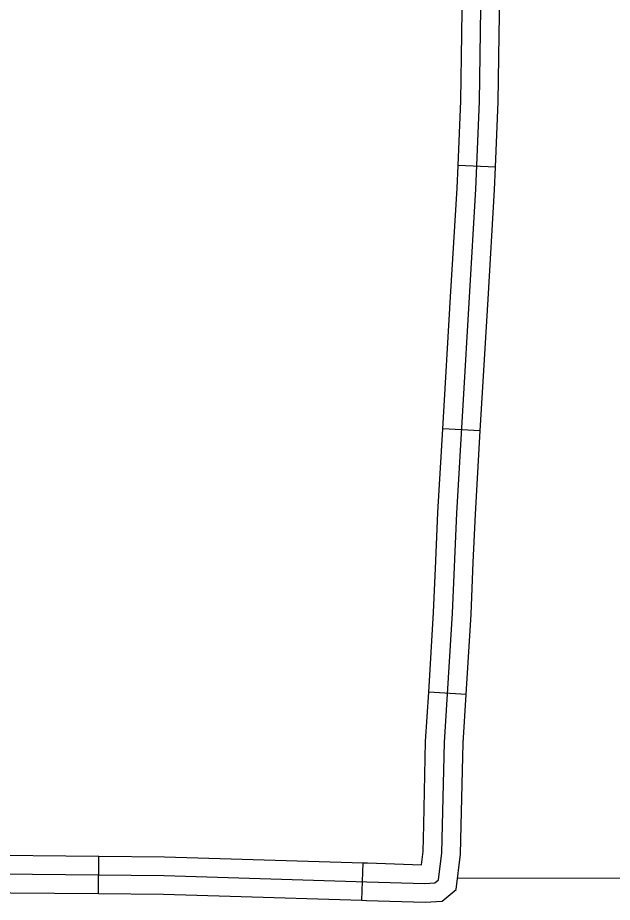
# Model space of a CAD drawing. Extents: x 813775 to 1157140, y 1757555 to 1979907.
# Drawn here: x 1022048 to 1026805, y 1861176 to 1868254 of the extents above; entities that cross this region are included whole.
import ezdxf

# ---------------------------------------------------------------- set-up
doc = ezdxf.new("R2010")
doc.units = 0
for name, color, linetype in [('Level 32', 7, 'Continuous'), ('Level 45', 7, 'Continuous'), ('Level 5', 7, 'Continuous')]:
    doc.layers.add(name, color=color, linetype=linetype)

msp = doc.modelspace()

# ---------------------------------------------------------------- linework, layer by layer
at = {"layer": 'Level 32'}
for points in [[(1025415.1, 1861355.8), (1025441.8, 1861571.3), (1025461.5, 1862455.7), (1025525.7, 1863488.4), (1025560.2, 1864288.8), (1025713.2, 1866883.2), (1025742.9, 1867584.8), (1025762.6, 1868890.1), (1025757.7, 1869453.4)], [(1018475.1, 1861489.2), (1018613.3, 1861464.5), (1018845.3, 1861446.6), (1020123.7, 1861420.1), (1021639.1, 1861405.3), (1023218.6, 1861390.4), (1024842.5, 1861341), (1025306.5, 1861326.2), (1025385.5, 1861331.1), (1025415.1, 1861355.8)]]:
    msp.add_lwpolyline(points, dxfattribs=at)
at = {"layer": 'Level 45'}
for p, q in [((1025870.8, 1867058.9), (1025571.1, 1867071.5)), ((1025749.4, 1864947.9), (1025449.9, 1864965.5)), ((1025635.6, 1862838.5), (1025336.2, 1862857.2)), ((1022694.4, 1861245.3), (1022697.3, 1861545.3)), ((1024802.5, 1861192.2), (1024811.6, 1861492))]:
    msp.add_line(p, q, dxfattribs=at)
for points in [[(1025601, 1868122.9), (1025612.6, 1868890.6), (1025610.1, 1869175.2)], [(1025900.9, 1868118.4), (1025912.6, 1868889.7), (1025910.1, 1869177.9)], [(1025571.1, 1867071.5), (1025592.9, 1867589.1), (1025601, 1868122.9)], [(1025870.8, 1867058.9), (1025892.8, 1867580.5), (1025900.9, 1868118.4)], [(1025512, 1866019.7), (1025563.4, 1866890.8), (1025571.1, 1867071.5)], [(1025811.5, 1866002), (1025863, 1866875.6), (1025870.8, 1867058.9)], [(1025449.9, 1864965.5), (1025512, 1866019.7)], [(1025749.4, 1864947.9), (1025811.5, 1866002)], [(1025393.7, 1863908.7), (1025410.4, 1864296.4), (1025449.9, 1864965.5)], [(1025693.4, 1863895.8), (1025710, 1864281.1), (1025749.4, 1864947.9)], [(1025336.2, 1862857.2), (1025375.9, 1863496.2), (1025393.7, 1863908.7)], [(1025635.6, 1862838.5), (1025675.5, 1863480.5), (1025693.4, 1863895.8)], [(1025296.7, 1861796.1), (1025311.6, 1862462.1), (1025336.2, 1862857.2)], [(1025596.7, 1861789.4), (1025611.4, 1862449.4), (1025635.6, 1862838.5)], [(1024811.6, 1861492), (1024847.2, 1861491), (1025279, 1861477.2), (1025292, 1861582.2), (1025296.7, 1861796.1)], [(1024802.5, 1861192.2), (1024837.9, 1861191.1), (1025308.8, 1861176), (1025443.9, 1861184.5), (1025556.7, 1861278.6), (1025591.6, 1861560.4), (1025596.7, 1861789.4)], [(1021641.3, 1861555.2), (1022697.3, 1861545.3)], [(1022697.3, 1861545.3), (1023221.6, 1861540.4), (1023756.1, 1861524.1)], [(1023756.1, 1861524.1), (1024811.6, 1861492)], [(1021638.5, 1861255.3), (1022694.4, 1861245.3)], [(1022694.4, 1861245.3), (1023215.6, 1861240.5), (1023747, 1861224.3)], [(1023747, 1861224.3), (1024802.5, 1861192.2)]]:
    msp.add_lwpolyline(points, dxfattribs=at)
at = {"layer": 'Level 5'}
msp.add_lwpolyline([(1025567.8, 1861368.7), (1032023.6, 1861380.8)], dxfattribs=at)

doc.saveas('drawing.dxf')
